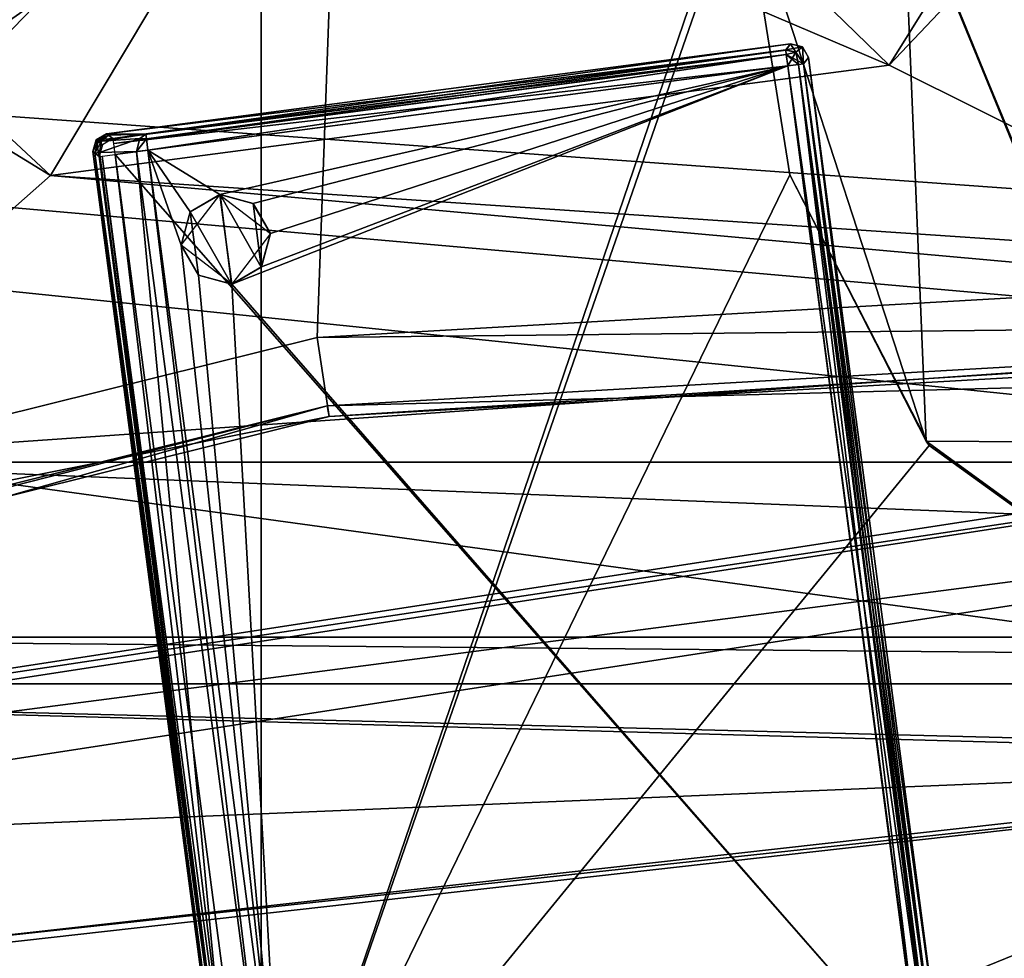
# Model space of a CAD drawing. Header units: millimetres. Extents: x -78 to 78, y -78 to 78.
# Tile 370 of 449: x -10.5 to -4.37, y 53.25 to 59.1. Entities that reach past the tile are written whole.
import ezdxf

# ---------------------------------------------------------------- set-up
doc = ezdxf.new("R2010")
doc.units = ezdxf.units.MM
doc.header["$LTSCALE"] = 41.718519
for name, color, linetype in [('10', 7, 'CONTINUOUS'), ('1080', 7, 'CONTINUOUS'), ('1107', 7, 'CONTINUOUS'), ('1153', 7, 'CONTINUOUS'), ('1174', 7, 'CONTINUOUS'), ('1745', 7, 'CONTINUOUS'), ('1755', 7, 'CONTINUOUS'), ('1766', 7, 'CONTINUOUS'), ('1769', 7, 'CONTINUOUS'), ('1889', 7, 'CONTINUOUS'), ('1890', 7, 'CONTINUOUS'), ('262', 7, 'CONTINUOUS'), ('270', 7, 'CONTINUOUS'), ('282', 7, 'CONTINUOUS'), ('5470', 7, 'CONTINUOUS'), ('5471', 7, 'CONTINUOUS'), ('5472', 7, 'CONTINUOUS'), ('5473', 7, 'CONTINUOUS'), ('5474', 7, 'CONTINUOUS'), ('5475', 7, 'CONTINUOUS'), ('5476', 7, 'CONTINUOUS'), ('5477', 7, 'CONTINUOUS'), ('5478', 7, 'CONTINUOUS'), ('5481', 7, 'CONTINUOUS'), ('5482', 7, 'CONTINUOUS'), ('5483', 7, 'CONTINUOUS'), ('5486', 7, 'CONTINUOUS'), ('5487', 7, 'CONTINUOUS'), ('5488', 7, 'CONTINUOUS'), ('5489', 7, 'CONTINUOUS'), ('5491', 7, 'CONTINUOUS'), ('5494', 7, 'CONTINUOUS'), ('5495', 7, 'CONTINUOUS'), ('5498', 7, 'CONTINUOUS'), ('5499', 7, 'CONTINUOUS'), ('5501', 7, 'CONTINUOUS'), ('5502', 7, 'CONTINUOUS'), ('5504', 7, 'CONTINUOUS'), ('5505', 7, 'CONTINUOUS'), ('5506', 7, 'CONTINUOUS'), ('5507', 7, 'CONTINUOUS'), ('5508', 7, 'CONTINUOUS'), ('5509', 7, 'CONTINUOUS'), ('5511', 7, 'CONTINUOUS'), ('5514', 7, 'CONTINUOUS'), ('5517', 7, 'CONTINUOUS'), ('5519', 7, 'CONTINUOUS'), ('5893', 7, 'CONTINUOUS'), ('6', 7, 'CONTINUOUS'), ('745', 7, 'CONTINUOUS'), ('748', 7, 'CONTINUOUS'), ('759', 7, 'CONTINUOUS'), ('768', 7, 'CONTINUOUS'), ('782', 7, 'CONTINUOUS'), ('868', 7, 'CONTINUOUS'), ('941', 7, 'CONTINUOUS'), ('987', 7, 'CONTINUOUS')]:
    doc.layers.add(name, color=color, linetype=linetype)

msp = doc.modelspace()

# ---------------------------------------------------------------- linework, layer by layer
at = {"layer": '10', "linetype": 'CONTINUOUS'}
for points in [[(-45.7061, 61.0325, -2), (10.3225, 53.3394, -2), (-47.73, 52.73, -2), (-45.7061, 61.0325, -2)], [(0, 57, -2), (-45.7061, 61.0325, -2), (-2.1335, 57.8913, -2), (0, 57, -2)], [(-45.7061, 61.0325, -2), (0, 57, -2), (9.7268, 55.3182, -2), (-45.7061, 61.0325, -2)], [(-2.1335, 57.8913, -2), (-45.7061, 61.0325, -2), (-2.9996, 60.0121, -2), (-2.1335, 57.8913, -2)], [(10.3225, 53.3394, -2), (-45.7061, 61.0325, -2), (9.7268, 55.3182, -2), (10.3225, 53.3394, -2)], [(10.3225, 53.3394, -2), (11.6299, 51.7388, -2), (-47.73, 52.73, -2), (10.3225, 53.3394, -2)]]:
    msp.add_3dface(points, dxfattribs=at)
at = {"layer": '1080', "color": 7, "linetype": 'CONTINUOUS'}
for points in [[(-11.3259, 53.2652, 26.2), (-11.3137, 53.3124, 23.7), (-0.7936, 54.4506, 26.2), (-11.3259, 53.2652, 26.2)], [(-11.3137, 53.3124, 23.7), (-0.75, 54.4948, 23.7), (-0.7936, 54.4506, 26.2), (-11.3137, 53.3124, 23.7)]]:
    msp.add_3dface(points, dxfattribs=at)
at = {"layer": '1107', "color": 7, "linetype": 'CONTINUOUS'}
for points in [[(-7.0278, 60.7045, 23.7), (-5.0848, 58.8181, 23.7), (-8.9231, 60.4551, 23.7), (-7.0278, 60.7045, 23.7)], [(-8.9231, 60.4551, 23.7), (-5.0848, 58.8181, 23.7), (-10.3116, 58.1301, 23.7), (-8.9231, 60.4551, 23.7)], [(-5.0848, 58.8181, 23.7), (-2.6691, 57.6146, 23.7), (-10.3116, 58.1301, 23.7), (-5.0848, 58.8181, 23.7)], [(-10.3116, 58.1301, 23.7), (0.0001, 57.2005, 23.7), (-12.3335, 56.3424, 23.7), (-10.3116, 58.1301, 23.7)], [(-2.6691, 57.6146, 23.7), (0.0001, 57.2005, 23.7), (-10.3116, 58.1301, 23.7), (-2.6691, 57.6146, 23.7)], [(0.0001, 57.2005, 23.7), (12.3337, 56.3423, 23.7), (-12.3335, 56.3424, 23.7), (0.0001, 57.2005, 23.7)], [(-12.3335, 56.3424, 23.7), (14.8047, 55.2514, 23.7), (-14.8045, 55.2515, 23.7), (-12.3335, 56.3424, 23.7)], [(12.3337, 56.3423, 23.7), (14.8047, 55.2514, 23.7), (-12.3335, 56.3424, 23.7), (12.3337, 56.3423, 23.7)], [(-14.8045, 55.2515, 23.7), (17.4901, 54.9607, 23.7), (-17.4899, 54.9607, 23.7), (-14.8045, 55.2515, 23.7)], [(14.8047, 55.2514, 23.7), (17.4901, 54.9607, 23.7), (-14.8045, 55.2515, 23.7), (14.8047, 55.2514, 23.7)], [(-25.0055, 53.4805, 23.7), (-17.4899, 54.9607, 23.7), (-0.75, 54.4948, 23.7), (-25.0055, 53.4805, 23.7)], [(-17.4899, 54.9607, 23.7), (17.4901, 54.9607, 23.7), (0.75, 54.4948, 23.7), (-17.4899, 54.9607, 23.7)], [(-0.75, 54.4948, 23.7), (-17.4899, 54.9607, 23.7), (0.75, 54.4948, 23.7), (-0.75, 54.4948, 23.7)], [(-25.0055, 53.4805, 23.7), (-0.75, 54.4948, 23.7), (-11.3137, 53.3124, 23.7), (-25.0055, 53.4805, 23.7)]]:
    msp.add_3dface(points, dxfattribs=at)
at = {"layer": '1153', "color": 7, "linetype": 'CONTINUOUS'}
for points in [[(-14.4268, 61.9626, 22.2), (-10.3116, 58.1301, 23.7), (-15.2242, 61.1437, 22.2), (-14.4268, 61.9626, 22.2)], [(-8.9231, 60.4551, 23.7), (-10.3116, 58.1301, 23.7), (-14.4268, 61.9626, 22.2), (-8.9231, 60.4551, 23.7)], [(-10.3116, 58.1301, 23.7), (-12.3335, 56.3424, 23.7), (-15.2242, 61.1437, 22.2), (-10.3116, 58.1301, 23.7)]]:
    msp.add_3dface(points, dxfattribs=at)
at = {"layer": '1174', "color": 7, "linetype": 'CONTINUOUS'}
for points in [[(-5.0848, 58.8181, 23.7), (-7.0278, 60.7045, 23.7), (-2.1019, 63.5852, 22.2), (-5.0848, 58.8181, 23.7)], [(-1.1197, 63.0006, 22.2), (-5.0848, 58.8181, 23.7), (-2.1019, 63.5852, 22.2), (-1.1197, 63.0006, 22.2)], [(-2.6691, 57.6146, 23.7), (-5.0848, 58.8181, 23.7), (-1.1197, 63.0006, 22.2), (-2.6691, 57.6146, 23.7)]]:
    msp.add_3dface(points, dxfattribs=at)
at = {"layer": '1745', "linetype": 'CONTINUOUS'}
for points in [[(-7.9703, 75.9162, 28.7), (-31.0424, 69.7372, 28.7), (-28.8782, 50.0362, 28.7), (-7.9703, 75.9162, 28.7)], [(-19.091, 54.5266, 28.7), (-7.9703, 75.9162, 28.7), (-28.8782, 50.0362, 28.7), (-19.091, 54.5266, 28.7)], [(-8.651, 57.1209, 28.7), (-7.9703, 75.9162, 28.7), (-19.091, 54.5266, 28.7), (-8.651, 57.1209, 28.7)], [(2.0882, 57.7341, 28.7), (-7.9703, 75.9162, 28.7), (-8.651, 57.1209, 28.7), (2.0882, 57.7341, 28.7)], [(15.8595, 74.6681, 28.7), (-7.9703, 75.9162, 28.7), (2.0882, 57.7341, 28.7), (15.8595, 74.6681, 28.7)]]:
    msp.add_3dface(points, dxfattribs=at)
at = {"layer": '1755', "linetype": 'CONTINUOUS'}
for points in [[(2.0882, 57.7341, 28.7), (-8.651, 57.1209, 28.7), (2.0806, 57.2349, 28.1826), (2.0882, 57.7341, 28.7)], [(2.0806, 57.2349, 28.1826), (-8.651, 57.1209, 28.7), (-8.5762, 56.6269, 28.1826), (2.0806, 57.2349, 28.1826)], [(-8.651, 57.1209, 28.7), (-19.091, 54.5266, 28.7), (-8.5762, 56.6269, 28.1826), (-8.651, 57.1209, 28.7)], [(-8.5762, 56.6269, 28.1826), (-19.091, 54.5266, 28.7), (-18.9351, 54.052, 28.1826), (-8.5762, 56.6269, 28.1826)]]:
    msp.add_3dface(points, dxfattribs=at)
at = {"layer": '1766', "linetype": 'CONTINUOUS'}
for points in [[(-8.5882, 56.6944, 26.2), (2.0848, 57.3033, 26.2), (-8.5762, 56.6269, 28.1826), (-8.5882, 56.6944, 26.2)], [(2.0848, 57.3033, 26.2), (2.0806, 57.2349, 28.1826), (-8.5762, 56.6269, 28.1826), (2.0848, 57.3033, 26.2)], [(-18.9612, 54.1159, 26.2), (-8.5882, 56.6944, 26.2), (-18.9351, 54.052, 28.1826), (-18.9612, 54.1159, 26.2)], [(-8.5882, 56.6944, 26.2), (-8.5762, 56.6269, 28.1826), (-18.9351, 54.052, 28.1826), (-8.5882, 56.6944, 26.2)]]:
    msp.add_3dface(points, dxfattribs=at)
at = {"layer": '1769', "linetype": 'CONTINUOUS'}
for points in [[(-27.6073, 68.005, 26.2), (-10.352, 59.2515, 26.2), (-12.3647, 57.1714, 26.2), (-27.6073, 68.005, 26.2)], [(-8.0269, 64.9432, 26.2), (5.3362, 59.9118, 26.2), (2.8537, 58.4236, 26.2), (-8.0269, 64.9432, 26.2)], [(-8.0269, 64.9432, 26.2), (2.8537, 58.4236, 26.2), (-7.1402, 62.1851, 26.2), (-8.0269, 64.9432, 26.2)], [(2.8537, 58.4236, 26.2), (0, 57.9047, 26.2), (-7.1402, 62.1851, 26.2), (2.8537, 58.4236, 26.2)], [(0, 57.9047, 26.2), (-5.3362, 59.9118, 26.2), (-7.1402, 62.1851, 26.2), (0, 57.9047, 26.2)], [(0, 57.9047, 26.2), (-2.8537, 58.4236, 26.2), (-5.3362, 59.9118, 26.2), (0, 57.9047, 26.2)]]:
    msp.add_3dface(points, dxfattribs=at)
at = {"layer": '1889', "linetype": 'CONTINUOUS'}
msp.add_3dface([(-4.9999, 60.0197, 10), (-3.5596, 56.4887, 10), (4.9999, 59.9803, 10), (-4.9999, 60.0197, 10)], dxfattribs=at)
at = {"layer": '1890', "linetype": 'CONTINUOUS'}
for points in [[(-4.9999, 60.0197, 10), (-4.9992, 60), (-3.5596, 56.4887, 10), (-4.9999, 60.0197, 10)], [(-4.9992, 60), (-3.5365, 56.4661), (-3.5596, 56.4887, 10), (-4.9992, 60)]]:
    msp.add_3dface(points, dxfattribs=at)
at = {"layer": '262', "linetype": 'CONTINUOUS'}
for points in [[(-9, 68, 2), (-9, 51.3567, 2), (-4.8502, 63.531, 2), (-9, 68, 2)], [(-9, 51.3567, 2), (-6, 60, 2), (-4.8502, 63.531, 2), (-9, 51.3567, 2)], [(-6, 60, 2), (-9, 51.3567, 2), (-5.7024, 58.1354, 2), (-6, 60, 2)], [(-5.7024, 58.1354, 2), (-9, 51.3567, 2), (-4.8339, 56.447, 2), (-5.7024, 58.1354, 2)], [(-4.8339, 56.447, 2), (-9, 51.3567, 2), (-1.8192, 54.2828, 2), (-4.8339, 56.447, 2)], [(-9, 51.3567, 2), (9, 51.3567, 2), (1.8654, 54.2978, 2), (-9, 51.3567, 2)], [(-1.8192, 54.2828, 2), (-9, 51.3567, 2), (1.8654, 54.2978, 2), (-1.8192, 54.2828, 2)]]:
    msp.add_3dface(points, dxfattribs=at)
at = {"layer": '270', "linetype": 'CONTINUOUS'}
for points in [[(-4.8541, 56.4743), (-6, 60), (-5.7024, 58.1354, 2), (-4.8541, 56.4743)], [(-6, 60), (-6, 60, 2), (-5.7024, 58.1354, 2), (-6, 60)], [(-4.8541, 56.4743), (-5.7024, 58.1354, 2), (-4.8339, 56.447, 2), (-4.8541, 56.4743)], [(-1.8524, 54.2934), (-4.8541, 56.4743), (-4.8339, 56.447, 2), (-1.8524, 54.2934)], [(-1.8524, 54.2934), (-4.8339, 56.447, 2), (-1.8192, 54.2828, 2), (-1.8524, 54.2934)]]:
    msp.add_3dface(points, dxfattribs=at)
at = {"layer": '282', "linetype": 'CONTINUOUS'}
for points in [[(-9, 68), (-9, 51.3567), (-9, 68, 2), (-9, 68)], [(-9, 51.3567), (-9, 51.3567, 2), (-9, 68, 2), (-9, 51.3567)]]:
    msp.add_3dface(points, dxfattribs=at)
at = {"layer": '5470', "color": 7, "linetype": 'CONTINUOUS'}
for points in [[(-5.716, 58.8142, 21.92), (-4.8897, 52.5378, 21.92), (-9.9104, 58.262, 21.92), (-5.716, 58.8142, 21.92)], [(-9.9104, 58.262, 21.92), (-4.8897, 52.5378, 21.92), (-9.0841, 51.9856, 21.92), (-9.9104, 58.262, 21.92)]]:
    msp.add_3dface(points, dxfattribs=at)
at = {"layer": '5471', "color": 7, "linetype": 'CONTINUOUS'}
for points in [[(-9.9234, 58.3606, 22.0095), (-5.7291, 58.9131, 22.0121), (-5.7253, 58.8846, 21.9496), (-9.9234, 58.3606, 22.0095)], [(-9.9234, 58.3606, 22.0095), (-5.7253, 58.8846, 21.9496), (-9.9172, 58.3299, 21.9468), (-9.9234, 58.3606, 22.0095)], [(-5.7253, 58.8846, 21.9496), (-5.716, 58.8142, 21.92), (-9.9172, 58.3299, 21.9468), (-5.7253, 58.8846, 21.9496)], [(-5.716, 58.8142, 21.92), (-9.9104, 58.262, 21.92), (-9.9172, 58.3299, 21.9468), (-5.716, 58.8142, 21.92)]]:
    msp.add_3dface(points, dxfattribs=at)
at = {"layer": '5472', "color": 7, "linetype": 'CONTINUOUS'}
for points in [[(-9.9627, 58.391, 22.345), (-5.6989, 58.9523, 22.345), (-9.9234, 58.3606, 22.0095), (-9.9627, 58.391, 22.345)], [(-9.9234, 58.3606, 22.0095), (-5.6989, 58.9523, 22.345), (-5.7291, 58.9131, 22.0121), (-9.9234, 58.3606, 22.0095)]]:
    msp.add_3dface(points, dxfattribs=at)
at = {"layer": '5473', "color": 7, "linetype": 'CONTINUOUS'}
for points in [[(-10.0286, 58.3529, 22.3428), (-9.9627, 58.391, 22.345), (-9.9234, 58.3606, 22.0095), (-10.0286, 58.3529, 22.3428)], [(-10.009, 58.249, 22.0095), (-10.0486, 58.2791, 22.345), (-10.0286, 58.3529, 22.3428), (-10.009, 58.249, 22.0095)], [(-10.0286, 58.3529, 22.3428), (-9.9234, 58.3606, 22.0095), (-9.9889, 58.3222, 22.0053), (-10.0286, 58.3529, 22.3428)], [(-10.009, 58.249, 22.0095), (-10.0286, 58.3529, 22.3428), (-9.9889, 58.3222, 22.0053), (-10.009, 58.249, 22.0095)]]:
    msp.add_3dface(points, dxfattribs=at)
at = {"layer": '5474', "color": 7, "linetype": 'CONTINUOUS'}
for points in [[(-10.0287, 58.3528, 22.4471), (-9.9627, 58.391, 22.445), (-10.0286, 58.3529, 22.3428), (-10.0287, 58.3528, 22.4471)], [(-10.0286, 58.3529, 22.3428), (-9.9627, 58.391, 22.445), (-9.9627, 58.391, 22.345), (-10.0286, 58.3529, 22.3428)], [(-10.0486, 58.2791, 22.345), (-10.0287, 58.3528, 22.4471), (-10.0286, 58.3529, 22.3428), (-10.0486, 58.2791, 22.345)], [(-10.0486, 58.2791, 22.445), (-10.0287, 58.3528, 22.4471), (-10.0486, 58.2791, 22.345), (-10.0486, 58.2791, 22.445)]]:
    msp.add_3dface(points, dxfattribs=at)
at = {"layer": '5475', "color": 7, "linetype": 'CONTINUOUS'}
for points in [[(-9.9507, 58.3818, 22.5469), (-9.9627, 58.391, 22.445), (-10.0287, 58.3528, 22.4471), (-9.9507, 58.3818, 22.5469)], [(-10.0163, 58.3429, 22.5537), (-9.9507, 58.3818, 22.5469), (-10.0287, 58.3528, 22.4471), (-10.0163, 58.3429, 22.5537)], [(-10.0486, 58.2791, 22.445), (-10.0163, 58.3429, 22.5537), (-10.0287, 58.3528, 22.4471), (-10.0486, 58.2791, 22.445)], [(-10.0363, 58.2699, 22.5495), (-10.0163, 58.3429, 22.5537), (-10.0486, 58.2791, 22.445), (-10.0363, 58.2699, 22.5495)]]:
    msp.add_3dface(points, dxfattribs=at)
at = {"layer": '5476', "color": 7, "linetype": 'CONTINUOUS'}
for points in [[(-4.8897, 52.5378, 21.92), (-5.716, 58.8142, 21.92), (-5.6497, 58.8229, 21.9457), (-4.8897, 52.5378, 21.92)], [(-5.6174, 58.8272, 22.0095), (-4.8193, 52.5471, 21.9496), (-5.6497, 58.8229, 21.9457), (-5.6174, 58.8272, 22.0095)], [(-4.8193, 52.5471, 21.9496), (-4.8897, 52.5378, 21.92), (-5.6497, 58.8229, 21.9457), (-4.8193, 52.5471, 21.9496)], [(-4.7909, 52.5508, 22.0121), (-4.8193, 52.5471, 21.9496), (-5.6174, 58.8272, 22.0095), (-4.7909, 52.5508, 22.0121)]]:
    msp.add_3dface(points, dxfattribs=at)
at = {"layer": '5477', "color": 7, "linetype": 'CONTINUOUS'}
for points in [[(-9.9944, 58.3438, 22.5944), (-9.9507, 58.3818, 22.5469), (-10.0163, 58.3429, 22.5537), (-9.9944, 58.3438, 22.5944)], [(-10.0363, 58.2699, 22.5495), (-9.9944, 58.3438, 22.5944), (-10.0163, 58.3429, 22.5537), (-10.0363, 58.2699, 22.5495)], [(-10.0078, 58.2737, 22.6097), (-9.9944, 58.3438, 22.5944), (-10.0363, 58.2699, 22.5495), (-10.0078, 58.2737, 22.6097)]]:
    msp.add_3dface(points, dxfattribs=at)
at = {"layer": '5478', "color": 7, "linetype": 'CONTINUOUS'}
for points in [[(-5.7253, 58.8846, 21.9496), (-5.7291, 58.9131, 22.0121), (-5.6668, 58.9, 22.0054), (-5.7253, 58.8846, 21.9496)], [(-5.6174, 58.8272, 22.0095), (-5.7253, 58.8846, 21.9496), (-5.6668, 58.9, 22.0054), (-5.6174, 58.8272, 22.0095)], [(-5.6174, 58.8272, 22.0095), (-5.6497, 58.8229, 21.9457), (-5.7253, 58.8846, 21.9496), (-5.6174, 58.8272, 22.0095)], [(-5.6497, 58.8229, 21.9457), (-5.716, 58.8142, 21.92), (-5.7253, 58.8846, 21.9496), (-5.6497, 58.8229, 21.9457)]]:
    msp.add_3dface(points, dxfattribs=at)
at = {"layer": '5481', "color": 7, "linetype": 'CONTINUOUS'}
for points in [[(-9.7185, 58.3876, 22.7805), (-9.9507, 58.3818, 22.5469), (-9.9944, 58.3438, 22.5944), (-9.7185, 58.3876, 22.7805)], [(-9.7558, 58.3603, 22.8187), (-9.7185, 58.3876, 22.7805), (-9.9944, 58.3438, 22.5944), (-9.7558, 58.3603, 22.8187)], [(-10.0078, 58.2737, 22.6097), (-9.7756, 58.2797, 22.8407), (-9.7558, 58.3603, 22.8187), (-10.0078, 58.2737, 22.6097)], [(-10.0078, 58.2737, 22.6097), (-9.7558, 58.3603, 22.8187), (-9.9944, 58.3438, 22.5944), (-10.0078, 58.2737, 22.6097)]]:
    msp.add_3dface(points, dxfattribs=at)
at = {"layer": '5482', "color": 7, "linetype": 'CONTINUOUS'}
for points in [[(-9.9627, 58.391, 22.345), (-5.6989, 58.9523, 22.445), (-5.6989, 58.9523, 22.345), (-9.9627, 58.391, 22.345)], [(-9.9627, 58.391, 22.445), (-5.6989, 58.9523, 22.445), (-9.9627, 58.391, 22.345), (-9.9627, 58.391, 22.445)]]:
    msp.add_3dface(points, dxfattribs=at)
at = {"layer": '5483', "color": 7, "linetype": 'CONTINUOUS'}
for points in [[(-9.9104, 58.262, 21.92), (-9.1586, 51.9758, 21.9539), (-9.9904, 58.2515, 21.9608), (-9.9104, 58.262, 21.92)], [(-9.9104, 58.262, 21.92), (-9.0841, 51.9856, 21.92), (-9.1586, 51.9758, 21.9539), (-9.9104, 58.262, 21.92)], [(-9.183, 51.9726, 22.0121), (-10.009, 58.249, 22.0095), (-9.9904, 58.2515, 21.9608), (-9.183, 51.9726, 22.0121)], [(-9.1586, 51.9758, 21.9539), (-9.183, 51.9726, 22.0121), (-9.9904, 58.2515, 21.9608), (-9.1586, 51.9758, 21.9539)]]:
    msp.add_3dface(points, dxfattribs=at)
at = {"layer": '5486', "color": 7, "linetype": 'CONTINUOUS'}
for points in [[(-9.1751, 51.9491, 22.6097), (-9.7756, 58.2797, 22.8407), (-10.0078, 58.2737, 22.6097), (-9.1751, 51.9491, 22.6097)], [(-9.1751, 51.9491, 22.6097), (-8.9493, 52.0033, 22.8407), (-9.7756, 58.2797, 22.8407), (-9.1751, 51.9491, 22.6097)]]:
    msp.add_3dface(points, dxfattribs=at)
at = {"layer": '5487', "color": 7, "linetype": 'CONTINUOUS'}
for points in [[(-5.7291, 58.9131, 22.0121), (-5.6989, 58.9523, 22.345), (-5.6253, 58.9325, 22.3429), (-5.7291, 58.9131, 22.0121)], [(-5.6668, 58.9, 22.0054), (-5.7291, 58.9131, 22.0121), (-5.6253, 58.9325, 22.3429), (-5.6668, 58.9, 22.0054)], [(-5.6174, 58.8272, 22.0095), (-5.6668, 58.9, 22.0054), (-5.6253, 58.9325, 22.3429), (-5.6174, 58.8272, 22.0095)], [(-5.5871, 58.8665, 22.345), (-5.6174, 58.8272, 22.0095), (-5.6253, 58.9325, 22.3429), (-5.5871, 58.8665, 22.345)]]:
    msp.add_3dface(points, dxfattribs=at)
at = {"layer": '5488', "color": 7, "linetype": 'CONTINUOUS'}
for points in [[(-5.6989, 58.9523, 22.345), (-5.6253, 58.9325, 22.4471), (-5.6253, 58.9325, 22.3429), (-5.6989, 58.9523, 22.345)], [(-5.6989, 58.9523, 22.445), (-5.6253, 58.9325, 22.4471), (-5.6989, 58.9523, 22.345), (-5.6989, 58.9523, 22.445)], [(-5.5871, 58.8665, 22.445), (-5.5871, 58.8665, 22.345), (-5.6253, 58.9325, 22.3429), (-5.5871, 58.8665, 22.445)], [(-5.6253, 58.9325, 22.4471), (-5.5871, 58.8665, 22.445), (-5.6253, 58.9325, 22.3429), (-5.6253, 58.9325, 22.4471)]]:
    msp.add_3dface(points, dxfattribs=at)
at = {"layer": '5489', "color": 7, "linetype": 'CONTINUOUS'}
for points in [[(-9.2131, 51.9333, 22.345), (-10.0486, 58.2791, 22.445), (-10.0486, 58.2791, 22.345), (-9.2131, 51.9333, 22.345)], [(-9.2131, 51.9333, 22.445), (-10.0486, 58.2791, 22.445), (-9.2131, 51.9333, 22.345), (-9.2131, 51.9333, 22.445)]]:
    msp.add_3dface(points, dxfattribs=at)
at = {"layer": '5491', "color": 7, "linetype": 'CONTINUOUS'}
for points in [[(-5.6174, 58.8272, 22.0095), (-5.5871, 58.8665, 22.345), (-4.7516, 52.5207, 22.345), (-5.6174, 58.8272, 22.0095)], [(-4.7909, 52.5508, 22.0121), (-5.6174, 58.8272, 22.0095), (-4.7516, 52.5207, 22.345), (-4.7909, 52.5508, 22.0121)]]:
    msp.add_3dface(points, dxfattribs=at)
at = {"layer": '5494', "color": 7, "linetype": 'CONTINUOUS'}
for points in [[(-10.009, 58.249, 22.0095), (-9.183, 51.9726, 22.0121), (-10.0486, 58.2791, 22.345), (-10.009, 58.249, 22.0095)], [(-9.183, 51.9726, 22.0121), (-9.2131, 51.9333, 22.345), (-10.0486, 58.2791, 22.345), (-9.183, 51.9726, 22.0121)]]:
    msp.add_3dface(points, dxfattribs=at)
at = {"layer": '5495', "color": 7, "linetype": 'CONTINUOUS'}
for points in [[(-5.729, 58.9128, 22.7805), (-5.6668, 58.9, 22.7846), (-5.6989, 58.9523, 22.445), (-5.729, 58.9128, 22.7805)], [(-5.6989, 58.9523, 22.445), (-5.6668, 58.9, 22.7846), (-5.6253, 58.9325, 22.4471), (-5.6989, 58.9523, 22.445)], [(-5.6668, 58.9, 22.7846), (-5.6172, 58.8272, 22.7779), (-5.6253, 58.9325, 22.4471), (-5.6668, 58.9, 22.7846)], [(-5.6172, 58.8272, 22.7779), (-5.5871, 58.8665, 22.445), (-5.6253, 58.9325, 22.4471), (-5.6172, 58.8272, 22.7779)]]:
    msp.add_3dface(points, dxfattribs=at)
at = {"layer": '5498', "color": 7, "linetype": 'CONTINUOUS'}
for points in [[(-5.729, 58.9128, 22.7805), (-5.6989, 58.9523, 22.445), (-9.9627, 58.391, 22.445), (-5.729, 58.9128, 22.7805)], [(-9.7185, 58.3876, 22.7805), (-5.729, 58.9128, 22.7805), (-9.9627, 58.391, 22.445), (-9.7185, 58.3876, 22.7805)], [(-9.9507, 58.3818, 22.5469), (-9.7185, 58.3876, 22.7805), (-9.9627, 58.391, 22.445), (-9.9507, 58.3818, 22.5469)]]:
    msp.add_3dface(points, dxfattribs=at)
at = {"layer": '5499', "color": 7, "linetype": 'CONTINUOUS'}
for points in [[(-5.729, 58.9128, 22.7805), (-5.7253, 58.8848, 22.8402), (-5.6668, 58.9, 22.7846), (-5.729, 58.9128, 22.7805)], [(-5.7253, 58.8848, 22.8402), (-5.716, 58.8142, 22.87), (-5.6668, 58.9, 22.7846), (-5.7253, 58.8848, 22.8402)], [(-5.716, 58.8142, 22.87), (-5.6498, 58.8229, 22.8444), (-5.6668, 58.9, 22.7846), (-5.716, 58.8142, 22.87)], [(-5.6498, 58.8229, 22.8444), (-5.6172, 58.8272, 22.7779), (-5.6668, 58.9, 22.7846), (-5.6498, 58.8229, 22.8444)]]:
    msp.add_3dface(points, dxfattribs=at)
at = {"layer": '5501', "color": 7, "linetype": 'CONTINUOUS'}
for points in [[(-9.7756, 58.2797, 22.8407), (-8.9493, 52.0033, 22.8407), (-9.7048, 58.2891, 22.87), (-9.7756, 58.2797, 22.8407)], [(-8.9493, 52.0033, 22.8407), (-8.8785, 52.0127, 22.87), (-9.7048, 58.2891, 22.87), (-8.9493, 52.0033, 22.8407)]]:
    msp.add_3dface(points, dxfattribs=at)
at = {"layer": '5502', "color": 7, "linetype": 'CONTINUOUS'}
for points in [[(-5.716, 58.8142, 22.87), (-4.8304, 52.5456, 22.8501), (-5.6498, 58.8229, 22.8444), (-5.716, 58.8142, 22.87)], [(-5.716, 58.8142, 22.87), (-4.8927, 52.54, 22.87), (-4.8304, 52.5456, 22.8501), (-5.716, 58.8142, 22.87)], [(-5.6498, 58.8229, 22.8444), (-4.7911, 52.5508, 22.7805), (-5.6172, 58.8272, 22.7779), (-5.6498, 58.8229, 22.8444)], [(-4.8304, 52.5456, 22.8501), (-4.7911, 52.5508, 22.7805), (-5.6498, 58.8229, 22.8444), (-4.8304, 52.5456, 22.8501)]]:
    msp.add_3dface(points, dxfattribs=at)
at = {"layer": '5504', "color": 7, "linetype": 'CONTINUOUS'}
for points in [[(-5.5871, 58.8665, 22.345), (-4.7516, 52.5207, 22.445), (-4.7516, 52.5207, 22.345), (-5.5871, 58.8665, 22.345)], [(-5.5871, 58.8665, 22.445), (-4.7516, 52.5207, 22.445), (-5.5871, 58.8665, 22.345), (-5.5871, 58.8665, 22.445)]]:
    msp.add_3dface(points, dxfattribs=at)
at = {"layer": '5505', "color": 7, "linetype": 'CONTINUOUS'}
for points in [[(-5.716, 58.8142, 22.87), (-9.7048, 58.2891, 22.87), (-9.2579, 58.011, 22.87), (-5.716, 58.8142, 22.87)], [(-9.0507, 57.9563, 22.87), (-5.716, 58.8142, 22.87), (-9.2579, 58.011, 22.87), (-9.0507, 57.9563, 22.87)], [(-9.1823, 57.4536, 22.87), (-5.716, 58.8142, 22.87), (-8.9975, 57.5609, 22.87), (-9.1823, 57.4536, 22.87)], [(-4.8927, 52.54, 22.87), (-5.716, 58.8142, 22.87), (-9.1823, 57.4536, 22.87), (-4.8927, 52.54, 22.87)], [(-8.9413, 57.769, 22.87), (-5.716, 58.8142, 22.87), (-9.0507, 57.9563, 22.87), (-8.9413, 57.769, 22.87)], [(-5.716, 58.8142, 22.87), (-8.9413, 57.769, 22.87), (-8.9975, 57.5609, 22.87), (-5.716, 58.8142, 22.87)], [(-9.4427, 57.9037, 22.87), (-9.7048, 58.2891, 22.87), (-9.4989, 57.6956, 22.87), (-9.4427, 57.9037, 22.87)], [(-9.2579, 58.011, 22.87), (-9.7048, 58.2891, 22.87), (-9.4427, 57.9037, 22.87), (-9.2579, 58.011, 22.87)], [(-9.7048, 58.2891, 22.87), (-8.8785, 52.0127, 22.87), (-9.4989, 57.6956, 22.87), (-9.7048, 58.2891, 22.87)], [(-9.4989, 57.6956, 22.87), (-8.8785, 52.0127, 22.87), (-9.3895, 57.5083, 22.87), (-9.4989, 57.6956, 22.87)], [(-9.3895, 57.5083, 22.87), (-8.8785, 52.0127, 22.87), (-9.1823, 57.4536, 22.87), (-9.3895, 57.5083, 22.87)], [(-8.8785, 52.0127, 22.87), (-4.8927, 52.54, 22.87), (-9.1823, 57.4536, 22.87), (-8.8785, 52.0127, 22.87)]]:
    msp.add_3dface(points, dxfattribs=at)
at = {"layer": '5506', "color": 7, "linetype": 'CONTINUOUS'}
for points in [[(-9.7148, 58.3595, 22.8402), (-9.7185, 58.3876, 22.7805), (-9.7558, 58.3603, 22.8187), (-9.7148, 58.3595, 22.8402)], [(-9.7756, 58.2797, 22.8407), (-9.7148, 58.3595, 22.8402), (-9.7558, 58.3603, 22.8187), (-9.7756, 58.2797, 22.8407)], [(-9.7756, 58.2797, 22.8407), (-9.7048, 58.2891, 22.87), (-9.7148, 58.3595, 22.8402), (-9.7756, 58.2797, 22.8407)]]:
    msp.add_3dface(points, dxfattribs=at)
at = {"layer": '5507', "color": 7, "linetype": 'CONTINUOUS'}
for points in [[(-9.1751, 51.9491, 22.6097), (-10.0078, 58.2737, 22.6097), (-10.0363, 58.2699, 22.5495), (-9.1751, 51.9491, 22.6097)], [(-9.1751, 51.9491, 22.6097), (-10.0363, 58.2699, 22.5495), (-9.2036, 51.9454, 22.5495), (-9.1751, 51.9491, 22.6097)]]:
    msp.add_3dface(points, dxfattribs=at)
at = {"layer": '5508', "color": 7, "linetype": 'CONTINUOUS'}
for points in [[(-10.0363, 58.2699, 22.5495), (-10.0486, 58.2791, 22.445), (-9.2131, 51.9333, 22.445), (-10.0363, 58.2699, 22.5495)], [(-9.2036, 51.9454, 22.5495), (-10.0363, 58.2699, 22.5495), (-9.2131, 51.9333, 22.445), (-9.2036, 51.9454, 22.5495)]]:
    msp.add_3dface(points, dxfattribs=at)
at = {"layer": '5509', "color": 7, "linetype": 'CONTINUOUS'}
for points in [[(-5.6172, 58.8272, 22.7779), (-4.7911, 52.5508, 22.7805), (-5.5871, 58.8665, 22.445), (-5.6172, 58.8272, 22.7779)], [(-4.7911, 52.5508, 22.7805), (-4.7516, 52.5207, 22.445), (-5.5871, 58.8665, 22.445), (-4.7911, 52.5508, 22.7805)]]:
    msp.add_3dface(points, dxfattribs=at)
at = {"layer": '5511', "color": 7, "linetype": 'CONTINUOUS'}
for points in [[(-9.7185, 58.3876, 22.7805), (-9.7148, 58.3595, 22.8402), (-5.729, 58.9128, 22.7805), (-9.7185, 58.3876, 22.7805)], [(-5.729, 58.9128, 22.7805), (-9.7148, 58.3595, 22.8402), (-5.7253, 58.8848, 22.8402), (-5.729, 58.9128, 22.7805)], [(-9.7148, 58.3595, 22.8402), (-9.7048, 58.2891, 22.87), (-5.7253, 58.8848, 22.8402), (-9.7148, 58.3595, 22.8402)], [(-9.7048, 58.2891, 22.87), (-5.716, 58.8142, 22.87), (-5.7253, 58.8848, 22.8402), (-9.7048, 58.2891, 22.87)]]:
    msp.add_3dface(points, dxfattribs=at)
at = {"layer": '5514', "color": 7, "linetype": 'CONTINUOUS'}
for points in [[(-9.2579, 58.011, 22.87), (-9.4427, 57.9037, 22.87), (-9.4417, 57.9048, 22.77), (-9.2579, 58.011, 22.87)], [(-9.2557, 58.0112, 22.77), (-9.2579, 58.011, 22.87), (-9.4417, 57.9048, 22.77), (-9.2557, 58.0112, 22.77)], [(-9.0507, 57.9563, 22.87), (-9.2579, 58.011, 22.87), (-9.2557, 58.0112, 22.77), (-9.0507, 57.9563, 22.87)], [(-9.0494, 57.9554, 22.77), (-9.0507, 57.9563, 22.87), (-9.2557, 58.0112, 22.77), (-9.0494, 57.9554, 22.77)], [(-8.9413, 57.769, 22.77), (-9.0507, 57.9563, 22.87), (-9.0494, 57.9554, 22.77), (-8.9413, 57.769, 22.77)], [(-8.9413, 57.769, 22.87), (-9.0507, 57.9563, 22.87), (-8.9413, 57.769, 22.77), (-8.9413, 57.769, 22.87)], [(-9.4989, 57.6956, 22.87), (-9.4989, 57.6956, 22.77), (-9.4417, 57.9048, 22.77), (-9.4989, 57.6956, 22.87)], [(-9.4427, 57.9037, 22.87), (-9.4989, 57.6956, 22.87), (-9.4417, 57.9048, 22.77), (-9.4427, 57.9037, 22.87)]]:
    msp.add_3dface(points, dxfattribs=at)
at = {"layer": '5517', "color": 7, "linetype": 'CONTINUOUS'}
for points in [[(-9.1845, 57.4533, 22.77), (-9.2557, 58.0112, 22.77), (-9.4417, 57.9048, 22.77), (-9.1845, 57.4533, 22.77)], [(-8.9985, 57.5597, 22.77), (-9.0494, 57.9554, 22.77), (-9.2557, 58.0112, 22.77), (-8.9985, 57.5597, 22.77)], [(-9.1845, 57.4533, 22.77), (-8.9985, 57.5597, 22.77), (-9.2557, 58.0112, 22.77), (-9.1845, 57.4533, 22.77)], [(-8.9985, 57.5597, 22.77), (-8.9413, 57.769, 22.77), (-9.0494, 57.9554, 22.77), (-8.9985, 57.5597, 22.77)], [(-9.4989, 57.6956, 22.77), (-9.3908, 57.5091, 22.77), (-9.4417, 57.9048, 22.77), (-9.4989, 57.6956, 22.77)], [(-9.3908, 57.5091, 22.77), (-9.1845, 57.4533, 22.77), (-9.4417, 57.9048, 22.77), (-9.3908, 57.5091, 22.77)]]:
    msp.add_3dface(points, dxfattribs=at)
at = {"layer": '5519', "color": 7, "linetype": 'CONTINUOUS'}
for points in [[(-8.9413, 57.769, 22.87), (-8.9413, 57.769, 22.77), (-8.9985, 57.5597, 22.77), (-8.9413, 57.769, 22.87)], [(-8.9975, 57.5609, 22.87), (-8.9413, 57.769, 22.87), (-8.9985, 57.5597, 22.77), (-8.9975, 57.5609, 22.87)], [(-9.4989, 57.6956, 22.77), (-9.3895, 57.5083, 22.87), (-9.3908, 57.5091, 22.77), (-9.4989, 57.6956, 22.77)], [(-9.4989, 57.6956, 22.87), (-9.3895, 57.5083, 22.87), (-9.4989, 57.6956, 22.77), (-9.4989, 57.6956, 22.87)], [(-9.1845, 57.4533, 22.77), (-9.1823, 57.4536, 22.87), (-8.9985, 57.5597, 22.77), (-9.1845, 57.4533, 22.77)], [(-9.1823, 57.4536, 22.87), (-8.9975, 57.5609, 22.87), (-8.9985, 57.5597, 22.77), (-9.1823, 57.4536, 22.87)], [(-9.3908, 57.5091, 22.77), (-9.3895, 57.5083, 22.87), (-9.1845, 57.4533, 22.77), (-9.3908, 57.5091, 22.77)], [(-9.3895, 57.5083, 22.87), (-9.1823, 57.4536, 22.87), (-9.1845, 57.4533, 22.77), (-9.3895, 57.5083, 22.87)]]:
    msp.add_3dface(points, dxfattribs=at)
at = {"layer": '5893', "color": 7, "linetype": 'CONTINUOUS'}
for points in [[(-9.1824, 57.4536, 22.771), (-9.4989, 57.6956, 22.771), (-9.2578, 58.0109, 22.771), (-9.1824, 57.4536, 22.771)], [(-8.9413, 57.769, 22.771), (-9.1824, 57.4536, 22.771), (-9.2578, 58.0109, 22.771), (-8.9413, 57.769, 22.771)]]:
    msp.add_3dface(points, dxfattribs=at)
at = {"layer": '6', "linetype": 'CONTINUOUS'}
for points in [[(-51.8914, 54.9785), (-9, 68), (-42.2902, 62.6652), (-51.8914, 54.9785)], [(-9, 68), (-51.8914, 54.9785), (-33, 52), (-9, 68)], [(-9, 51.3567), (-9, 68), (-33, 52), (-9, 51.3567)], [(-6, 60), (-4.8541, 56.4743), (-4.9992, 60), (-6, 60)], [(-4.9992, 60), (-4.8541, 56.4743), (-3.5365, 56.4661), (-4.9992, 60)], [(-4.8541, 56.4743), (-1.8524, 54.2934), (-3.5365, 56.4661), (-4.8541, 56.4743)]]:
    msp.add_3dface(points, dxfattribs=at)
at = {"layer": '745', "color": 7, "linetype": 'CONTINUOUS'}
for points in [[(-8.5882, 56.6944, 26.2), (1.8675, 56.9689, 26.2), (2.0848, 57.3033, 26.2), (-8.5882, 56.6944, 26.2)], [(-18.8986, 53.7756, 26.2), (1.8675, 56.9689, 26.2), (-8.5882, 56.6944, 26.2), (-18.8986, 53.7756, 26.2)], [(-18.9612, 54.1159, 26.2), (-18.8986, 53.7756, 26.2), (-8.5882, 56.6944, 26.2), (-18.9612, 54.1159, 26.2)]]:
    msp.add_3dface(points, dxfattribs=at)
at = {"layer": '748', "color": 7, "linetype": 'CONTINUOUS'}
msp.add_3dface([(-18.7192, 53.2343, 28.7), (22.186, 51.8856, 28.7), (1.8474, 56.3991, 28.7), (-18.7192, 53.2343, 28.7)], dxfattribs=at)
at = {"layer": '759', "color": 7, "linetype": 'CONTINUOUS'}
for points in [[(1.8675, 56.9689, 26.2), (-18.8986, 53.7756, 26.2), (1.8783, 56.8986, 28.2174), (1.8675, 56.9689, 26.2)], [(-18.8986, 53.7756, 26.2), (-18.8814, 53.7072, 28.2174), (1.8783, 56.8986, 28.2174), (-18.8986, 53.7756, 26.2)]]:
    msp.add_3dface(points, dxfattribs=at)
at = {"layer": '768', "color": 7, "linetype": 'CONTINUOUS'}
for points in [[(-18.8814, 53.7072, 28.2174), (1.8474, 56.3991, 28.7), (1.8783, 56.8986, 28.2174), (-18.8814, 53.7072, 28.2174)], [(-18.7192, 53.2343, 28.7), (1.8474, 56.3991, 28.7), (-18.8814, 53.7072, 28.2174), (-18.7192, 53.2343, 28.7)]]:
    msp.add_3dface(points, dxfattribs=at)
at = {"layer": '782', "color": 7, "linetype": 'CONTINUOUS'}
for points in [[(-10.8032, 59.5557, 26.0387), (-12.6834, 57.6128, 26.0387), (-10.352, 59.2515, 26.2), (-10.8032, 59.5557, 26.0387)], [(-10.352, 59.2515, 26.2), (-12.6834, 57.6128, 26.0387), (-12.3647, 57.1714, 26.2), (-10.352, 59.2515, 26.2)]]:
    msp.add_3dface(points, dxfattribs=at)
at = {"layer": '868', "color": 7, "linetype": 'CONTINUOUS'}
for points in [[(-2.8537, 58.4236, 26.2), (-4.9791, 60.3224, 26.0387), (-5.3362, 59.9118, 26.2), (-2.8537, 58.4236, 26.2)], [(-2.66, 58.9324, 26.0387), (-4.9791, 60.3224, 26.0387), (-2.8537, 58.4236, 26.2), (-2.66, 58.9324, 26.0387)]]:
    msp.add_3dface(points, dxfattribs=at)
at = {"layer": '941', "color": 7, "linetype": 'CONTINUOUS'}
msp.add_3dface([(-4.9791, 60.3224, 26.0387), (-2.66, 58.9324, 26.0387), (-2.2608, 63.4221, 23.3613), (-4.9791, 60.3224, 26.0387)], dxfattribs=at)
at = {"layer": '987', "color": 7, "linetype": 'CONTINUOUS'}
for points in [[(-11.3259, 53.2652, 26.2), (-0.7936, 54.4506, 26.2), (-16.2392, 45.7936, 26.2), (-11.3259, 53.2652, 26.2)], [(-0.7936, 54.4506, 26.2), (-0.7936, 45.7936, 26.2), (-16.2392, 45.7936, 26.2), (-0.7936, 54.4506, 26.2)]]:
    msp.add_3dface(points, dxfattribs=at)

doc.saveas('drawing.dxf')
